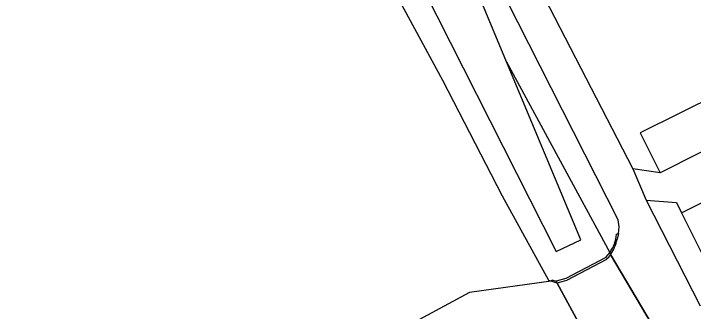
# Model space of a CAD drawing. Extents: x 162074 to 163034, y 381824 to 382557.
# Drawn here: x 162697.9 to 162776.8, y 382454.2 to 382488.8 of the extents above; entities that cross this region are included whole.
import ezdxf

# ---------------------------------------------------------------- set-up
doc = ezdxf.new("R2010")
doc.units = 0
for name, color, linetype in [('IMGEO_Dek', 7, 'Continuous'), ('IMGEO_Erf', 7, 'Continuous'), ('IMGEO_Groenvoorziening', 7, 'Continuous'), ('IMGEO_Meer_plas_ven_vijver', 7, 'Continuous'), ('IMGEO_Muur', 7, 'Continuous'), ('IMGEO_Parkeervlak_open', 7, 'Continuous'), ('IMGEO_Rijbaan_lokaal_open', 7, 'Continuous')]:
    doc.layers.add(name, color=color, linetype=linetype)

msp = doc.modelspace()

# ---------------------------------------------------------------- linework, layer by layer
at = {"layer": 'IMGEO_Dek'}
for points in [[(162767.16, 382460.855), (162767.064, 382461.089)], [(162766.583, 382460.497), (162761.954, 382458.072), (162760.851, 382457.735), (162760.947, 382457.501), (162768.352, 382443.906), (162768.433, 382443.73), (162768.449, 382443.696), (162773.253, 382446.288)], [(162775.702, 382446.254), (162775.551, 382446.607), (162767.16, 382460.855)]]:
    msp.add_lwpolyline(points, dxfattribs=at)
msp.add_arc((162763.304, 382463.653), 4.551, 316.0994, 325.71289, dxfattribs=at)
at = {"layer": 'IMGEO_Erf'}
msp.add_lwpolyline([(162760.275, 382457.733), (162760.001, 382457.819), (162754.606, 382467.605), (162747.697, 382481.037), (162737.441, 382500), (162731.475, 382511.03)], dxfattribs=at)
at = {"layer": 'IMGEO_Groenvoorziening'}
msp.add_lwpolyline([(162755.094, 382483.224), (162767.064, 382461.089)], dxfattribs=at)
at = {"layer": 'IMGEO_Meer_plas_ven_vijver'}
for points in [[(162755.094, 382483.224), (162748.731, 382498.475), (162742.234, 382510.619), (162736.077, 382521.065), (162734.208, 382522.594), (162731.406, 382523.783), (162726.735, 382524.122), (162718.582, 382523.018), (162710.259, 382520.98), (162692.849, 382511.469)], [(162630.047, 382465.439), (162709.622, 382508.963), (162727.839, 382518.815), (162731.745, 382518.05), (162733.274, 382517.116), (162737.775, 382506.84), (162760.833, 382461.193), (162763.72, 382462.551), (162755.094, 382483.224)]]:
    msp.add_lwpolyline(points, dxfattribs=at)
at = {"layer": 'IMGEO_Muur'}
for points in [[(162767.842, 382463.186), (162768.063, 382463.265)], [(162768.063, 382463.265), (162767.899, 382462.607)], [(162767.16, 382460.855), (162767.064, 382461.089)], [(162767.16, 382460.855), (162767.064, 382461.089)], [(162766.583, 382460.497), (162761.954, 382458.072), (162760.851, 382457.735), (162760.947, 382457.501)], [(162766.679, 382460.263), (162762.05, 382457.838), (162760.947, 382457.501)], [(162760.275, 382457.733), (162760.337, 382457.913), (162760.851, 382457.735), (162760.947, 382457.501)], [(162760.947, 382457.501), (162760.275, 382457.733)]]:
    msp.add_lwpolyline(points, dxfattribs=at)
for centre, radius, start, end in [((162763.416, 382463.635), 4.449, 325.08634, 354.20333), ((162763.26, 382463.532), 4.73, 325.53423, 348.72538), ((162763.304, 382463.653), 4.551, 316.0994, 325.71289), ((162763.22, 382463.565), 4.783, 316.33219, 325.48009)]:
    msp.add_arc(centre, radius, start, end, dxfattribs=at)
at = {"layer": 'IMGEO_Parkeervlak_open'}
for points in [[(162793.428, 382486.286), (162770.578, 382474.981), (162772.886, 382470.316)], [(162775.384, 382465.695), (162777.705, 382461.052)]]:
    msp.add_lwpolyline(points, dxfattribs=at)
at = {"layer": 'IMGEO_Rijbaan_lokaal_open'}
for points in [[(162747.012, 382515.246), (162750.003, 382509.444), (162752.832, 382503.686), (162759.461, 382490.765), (162769.745, 382470.785)], [(162768.063, 382463.265), (162768.166, 382464.064), (162768.032, 382464.858), (162751.21, 382498.046), (162746.243, 382507.584), (162743.404, 382513.494)], [(162795.649, 382481.798), (162772.886, 382470.316)], [(162775.384, 382465.695), (162800.406, 382478.201)], [(162772.886, 382470.316), (162769.745, 382470.785)], [(162769.745, 382470.785), (162771.269, 382467.162)], [(162771.269, 382467.162), (162774.798, 382466.867), (162775.384, 382465.695)], [(162771.269, 382467.162), (162777.545, 382454.888)], [(162775.551, 382446.607), (162767.16, 382460.855)], [(162767.16, 382460.855), (162775.551, 382446.607)], [(162760.275, 382457.733), (162750.812, 382456.434), (162725.865, 382442.979)], [(162760.947, 382457.501), (162768.352, 382443.906)], [(162768.352, 382443.906), (162760.947, 382457.501)]]:
    msp.add_lwpolyline(points, dxfattribs=at)

doc.saveas('drawing.dxf')
